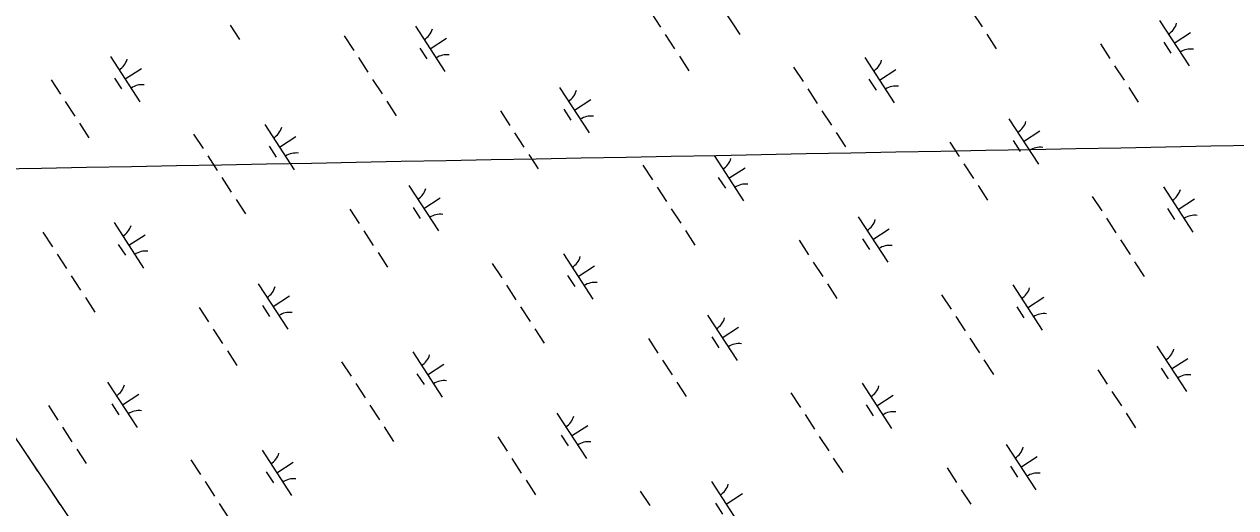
# Model space of a CAD drawing. Extents: x 3953924 to 3974542, y 193747 to 216192.
# Drawn here: x 3969248 to 3970369, y 200119 to 200566 of the extents above; entities that cross this region are included whole.
import ezdxf

# ---------------------------------------------------------------- set-up
doc = ezdxf.new("R2010")
doc.units = 0
for name, color, linetype in [('V-GRID-MAJR', 7, 'Continuous'), ('V-UTIL-LINE', 7, 'Continuous'), ('V-WETL-SWMP', 7, 'Continuous')]:
    doc.layers.add(name, color=color, linetype=linetype)

msp = doc.modelspace()

# ---------------------------------------------------------------- linework, layer by layer
at = {"layer": 'V-GRID-MAJR'}
msp.add_spline([(3963152.5, 200318.9), (3967932.3, 200408.2), (3973258, 200508.6), (3973424, 200511.7)], degree=3, dxfattribs=at)
at = {"layer": 'V-UTIL-LINE'}
for points in [[(3969933.5, 199153.6), (3965324.7, 205998.6), (3961472.6, 211752)], [(3969260.4, 200153.2), (3969250.9, 200167.3)], [(3969281.1, 200122.5), (3969271.6, 200136.6)]]:
    msp.add_lwpolyline(points, dxfattribs=at)
at = {"layer": 'V-WETL-SWMP'}
for p, q in [((3969882.5, 200598.6), (3969909.8, 200556.7)), ((3969827.7, 200576.9), (3969836.5, 200563.5)), ((3970125.1, 200577.2), (3970133.9, 200563.8)), ((3969438.2, 200565.5), (3969446.9, 200552.1)), ((3969609.7, 200564.4), (3969636.9, 200522.5)), ((3970298.2, 200569.7), (3970325.5, 200527.8)), ((3969543.8, 200555.5), (3969552.6, 200542.1)), ((3969623.3, 200543.5), (3969638.4, 200553.3)), ((3969840.8, 200556.8), (3969849.5, 200543.4)), ((3970138.2, 200557.1), (3970147, 200543.7)), ((3970243.4, 200548.1), (3970252.2, 200534.6)), ((3970302.1, 200549.6), (3970308.6, 200539.5)), ((3970311.8, 200548.8), (3970326.9, 200558.6)), ((3969613.6, 200544.3), (3969620.1, 200534.2)), ((3969327.4, 200536.6), (3969354.6, 200494.7)), ((3969556.9, 200535.4), (3969565.7, 200522)), ((3969853.9, 200536.7), (3969862.6, 200523.2)), ((3969959.6, 200526.7), (3969968.3, 200513.3)), ((3970025.4, 200535.6), (3970052.6, 200493.7)), ((3970256.5, 200527.9), (3970265.3, 200514.5)), ((3969272.6, 200515), (3969281.3, 200501.6)), ((3969331.3, 200516.5), (3969337.8, 200506.5)), ((3969341, 200515.7), (3969356.1, 200525.5)), ((3969570, 200515.3), (3969578.8, 200501.9)), ((3970029.3, 200515.5), (3970035.8, 200505.4)), ((3970039, 200514.6), (3970054.1, 200524.5)), ((3969743.1, 200507.8), (3969770.4, 200465.9)), ((3969972.6, 200506.6), (3969981.4, 200493.1)), ((3970269.6, 200507.8), (3970278.4, 200494.4)), ((3969285.7, 200494.9), (3969294.4, 200481.4)), ((3969583.1, 200495.2), (3969591.8, 200481.7)), ((3969756.7, 200486.9), (3969771.8, 200496.7)), ((3969688.3, 200486.1), (3969697.1, 200472.7)), ((3969747, 200487.7), (3969753.5, 200477.6)), ((3969985.7, 200486.4), (3969994.5, 200473)), ((3969298.8, 200474.7), (3969307.5, 200461.3)), ((3969470.3, 200473.7), (3969497.5, 200431.8)), ((3970158.8, 200479), (3970186.1, 200437.1)), ((3969404.4, 200464.8), (3969413.2, 200451.3)), ((3969483.9, 200452.7), (3969499, 200462.6)), ((3969701.4, 200466), (3969710.1, 200452.6)), ((3969998.8, 200466.3), (3970007.6, 200452.9)), ((3970162.7, 200458.9), (3970169.2, 200448.8)), ((3970172.4, 200458), (3970187.5, 200467.9)), ((3969474.2, 200453.6), (3969480.7, 200443.5)), ((3970104, 200457.3), (3970112.8, 200443.9)), ((3969417.5, 200444.6), (3969426.3, 200431.2)), ((3969714.5, 200445.9), (3969723.2, 200432.5)), ((3969820.1, 200435.9), (3969828.9, 200422.5)), ((3969886, 200444.9), (3969913.2, 200403)), ((3970117.1, 200437.2), (3970125.9, 200423.8)), ((3969889.9, 200424.7), (3969896.4, 200414.7)), ((3969899.6, 200423.9), (3969914.7, 200433.7)), ((3969430.6, 200424.5), (3969439.3, 200411.1)), ((3969603.7, 200417.1), (3969631, 200375.2)), ((3969833.2, 200415.8), (3969842, 200402.4)), ((3970130.2, 200417.1), (3970139, 200403.7)), ((3970301.7, 200416), (3970329, 200374.1)), ((3969443.7, 200404.4), (3969452.4, 200391)), ((3969617.3, 200396.1), (3969632.4, 200405.9)), ((3970235.9, 200407.1), (3970244.6, 200393.7)), ((3970315.3, 200395.1), (3970330.4, 200404.9)), ((3969548.9, 200395.4), (3969557.6, 200382)), ((3969607.6, 200396.9), (3969614.1, 200386.9)), ((3969846.3, 200395.7), (3969855.1, 200382.3)), ((3970305.6, 200395.9), (3970312.1, 200385.8)), ((3969330.8, 200382.9), (3969358.1, 200341)), ((3970019.4, 200388.2), (3970046.7, 200346.3)), ((3970249, 200387), (3970257.7, 200373.6)), ((3969265, 200374), (3969273.8, 200360.6)), ((3969344.5, 200362), (3969359.6, 200371.8)), ((3969562, 200375.3), (3969570.7, 200361.9)), ((3969859.4, 200375.6), (3969868.2, 200362.2)), ((3970033, 200367.3), (3970048.1, 200377.1)), ((3969334.7, 200362.8), (3969341.3, 200352.8)), ((3969964.6, 200366.6), (3969973.4, 200353.2)), ((3970023.3, 200368.1), (3970029.8, 200358)), ((3970262, 200366.9), (3970270.8, 200353.5)), ((3969278.1, 200353.9), (3969286.8, 200340.5)), ((3969575.1, 200355.2), (3969583.8, 200341.8)), ((3969746.6, 200354.1), (3969773.8, 200312.2)), ((3969977.7, 200346.4), (3969986.5, 200333)), ((3970275.1, 200346.8), (3970283.9, 200333.3)), ((3969680.7, 200345.2), (3969689.5, 200331.8)), ((3969760.2, 200333.2), (3969775.3, 200343)), ((3969291.2, 200333.8), (3969299.9, 200320.4)), ((3969464.3, 200326.3), (3969491.5, 200284.4)), ((3969693.8, 200325.1), (3969702.6, 200311.7)), ((3969750.5, 200334), (3969757, 200323.9)), ((3969990.8, 200326.3), (3969999.5, 200312.9)), ((3970162.3, 200325.3), (3970189.6, 200283.4)), ((3969304.3, 200313.7), (3969313, 200300.3)), ((3969477.9, 200305.4), (3969493, 200315.2)), ((3970096.5, 200316.3), (3970105.2, 200302.9)), ((3970175.9, 200304.3), (3970191, 200314.1)), ((3969409.5, 200304.6), (3969418.2, 200291.2)), ((3969468.2, 200306.2), (3969474.7, 200296.1)), ((3969706.9, 200305), (3969715.7, 200291.5)), ((3970166.2, 200305.1), (3970172.7, 200295.1)), ((3969880, 200297.5), (3969907.3, 200255.6)), ((3970109.6, 200296.2), (3970118.3, 200282.8)), ((3969422.6, 200284.5), (3969431.3, 200271.1)), ((3969720, 200284.8), (3969728.8, 200271.4)), ((3969893.6, 200276.5), (3969908.7, 200286.4)), ((3969825.2, 200275.8), (3969834, 200262.4)), ((3969883.9, 200277.4), (3969890.4, 200267.3)), ((3970122.6, 200276.1), (3970131.4, 200262.7)), ((3970295.7, 200268.7), (3970323, 200226.8)), ((3969435.7, 200264.4), (3969444.4, 200251)), ((3969607.2, 200263.4), (3969634.4, 200221.5)), ((3970309.3, 200247.7), (3970324.4, 200257.5)), ((3969541.3, 200254.4), (3969550.1, 200241)), ((3969620.8, 200242.4), (3969635.9, 200252.2)), ((3969838.3, 200255.7), (3969847.1, 200242.3)), ((3970135.7, 200256), (3970144.5, 200242.6)), ((3970240.9, 200247), (3970249.7, 200233.6)), ((3970299.6, 200248.5), (3970306.1, 200238.5)), ((3969324.9, 200235.6), (3969352.1, 200193.7)), ((3969554.4, 200234.3), (3969563.2, 200220.9)), ((3969611.1, 200243.2), (3969617.6, 200233.2)), ((3969851.4, 200235.6), (3969860.1, 200222.2)), ((3970022.9, 200234.5), (3970050.2, 200192.6)), ((3969338.5, 200214.6), (3969353.6, 200224.4)), ((3969957.1, 200225.6), (3969965.8, 200212.2)), ((3970036.5, 200213.6), (3970051.6, 200223.4)), ((3970254, 200226.9), (3970262.8, 200213.5)), ((3969270.1, 200213.9), (3969278.8, 200200.5)), ((3969328.8, 200215.4), (3969335.3, 200205.4)), ((3969567.5, 200214.2), (3969576.3, 200200.8)), ((3970026.8, 200214.4), (3970033.3, 200204.3)), ((3969740.6, 200206.7), (3969767.9, 200164.8)), ((3969970.1, 200205.5), (3969978.9, 200192.1)), ((3970267.1, 200206.8), (3970275.9, 200193.3)), ((3969283.2, 200193.8), (3969291.9, 200180.4)), ((3969580.6, 200194.1), (3969589.3, 200180.7)), ((3969754.2, 200185.8), (3969769.3, 200195.6)), ((3969685.8, 200185.1), (3969694.6, 200171.7)), ((3969744.5, 200186.6), (3969751, 200176.6)), ((3969983.2, 200185.4), (3969992, 200172)), ((3969296.3, 200173.7), (3969305, 200160.3)), ((3969467.8, 200172.6), (3969495, 200130.7)), ((3970156.3, 200177.9), (3970183.6, 200136)), ((3969401.9, 200163.7), (3969410.7, 200150.3)), ((3969481.4, 200151.7), (3969496.5, 200161.5)), ((3969698.9, 200165), (3969707.6, 200151.5)), ((3969996.3, 200165.3), (3970005.1, 200151.9)), ((3970101.5, 200156.2), (3970110.3, 200142.8)), ((3970160.2, 200157.8), (3970166.7, 200147.7)), ((3970169.9, 200157), (3970185, 200166.8)), ((3969471.7, 200152.5), (3969478.2, 200142.4)), ((3969712, 200144.8), (3969720.7, 200131.4)), ((3969415, 200143.6), (3969423.8, 200130.2)), ((3969817.7, 200134.9), (3969826.4, 200121.4)), ((3969883.5, 200143.8), (3969910.7, 200101.9)), ((3970114.6, 200136.1), (3970123.4, 200122.7)), ((3969428.1, 200123.5), (3969436.8, 200110.1)), ((3969887.4, 200123.7), (3969893.9, 200113.6)), ((3969897.1, 200122.8), (3969912.2, 200132.7))]:
    msp.add_line(p, q, dxfattribs=at)
for centre, start, end in [((3969608.4, 200566.8), 302.2901, 343.8338), ((3970297, 200572.1), 302.2901, 343.8338), ((3969638.6, 200520.5), 82.2901, 123.8337), ((3970327.1, 200525.8), 82.2901, 123.8337), ((3969326.1, 200539), 302.2901, 343.8338), ((3970024.1, 200537.9), 302.2901, 343.8338), ((3969356.3, 200492.7), 82.2901, 123.8337), ((3969741.8, 200510.1), 302.2901, 343.8338), ((3970054.3, 200491.6), 82.2901, 123.8337), ((3969772, 200463.8), 82.2901, 123.8337), ((3969469, 200476), 302.2901, 343.8338), ((3970157.6, 200481.3), 302.2901, 343.8338), ((3969499.2, 200429.7), 82.2901, 123.8337), ((3970187.7, 200435), 82.2901, 123.8337), ((3969884.7, 200447.2), 302.2901, 343.8338), ((3969602.4, 200419.4), 302.2901, 343.8338), ((3969914.9, 200400.9), 82.2901, 123.8337), ((3970300.5, 200418.4), 302.2901, 343.8338), ((3969329.6, 200385.3), 302.2901, 343.8338), ((3969632.6, 200373.1), 82.2901, 123.8337), ((3970018.2, 200390.6), 302.2901, 343.8338), ((3970330.6, 200372.1), 82.2901, 123.8337), ((3970048.3, 200344.3), 82.2901, 123.8337), ((3969359.8, 200339), 82.2901, 123.8337), ((3969745.3, 200356.4), 302.2901, 343.8338), ((3969775.5, 200310.1), 82.2901, 123.8337), ((3969463, 200328.7), 302.2901, 343.8338), ((3970161, 200327.6), 302.2901, 343.8338), ((3969493.2, 200282.4), 82.2901, 123.8337), ((3969878.8, 200299.8), 302.2901, 343.8338), ((3970191.2, 200281.3), 82.2901, 123.8337), ((3969908.9, 200253.5), 82.2901, 123.8337), ((3969605.9, 200265.7), 302.2901, 343.8338), ((3970294.5, 200271), 302.2901, 343.8338), ((3969636.1, 200219.4), 82.2901, 123.8337), ((3970324.6, 200224.7), 82.2901, 123.8337), ((3969323.6, 200237.9), 302.2901, 343.8338), ((3970021.6, 200236.9), 302.2901, 343.8338), ((3969353.8, 200191.6), 82.2901, 123.8337), ((3969739.3, 200209.1), 302.2901, 343.8338), ((3970051.8, 200190.6), 82.2901, 123.8337), ((3969769.5, 200162.8), 82.2901, 123.8337), ((3969466.5, 200174.9), 302.2901, 343.8338), ((3970155.1, 200180.2), 302.2901, 343.8338), ((3969496.7, 200128.6), 82.2901, 123.8337), ((3970185.2, 200133.9), 82.2901, 123.8337), ((3969882.2, 200146.1), 302.2901, 343.8338)]:
    msp.add_arc(centre, 17.6, start, end, dxfattribs=at)

doc.saveas('drawing.dxf')
